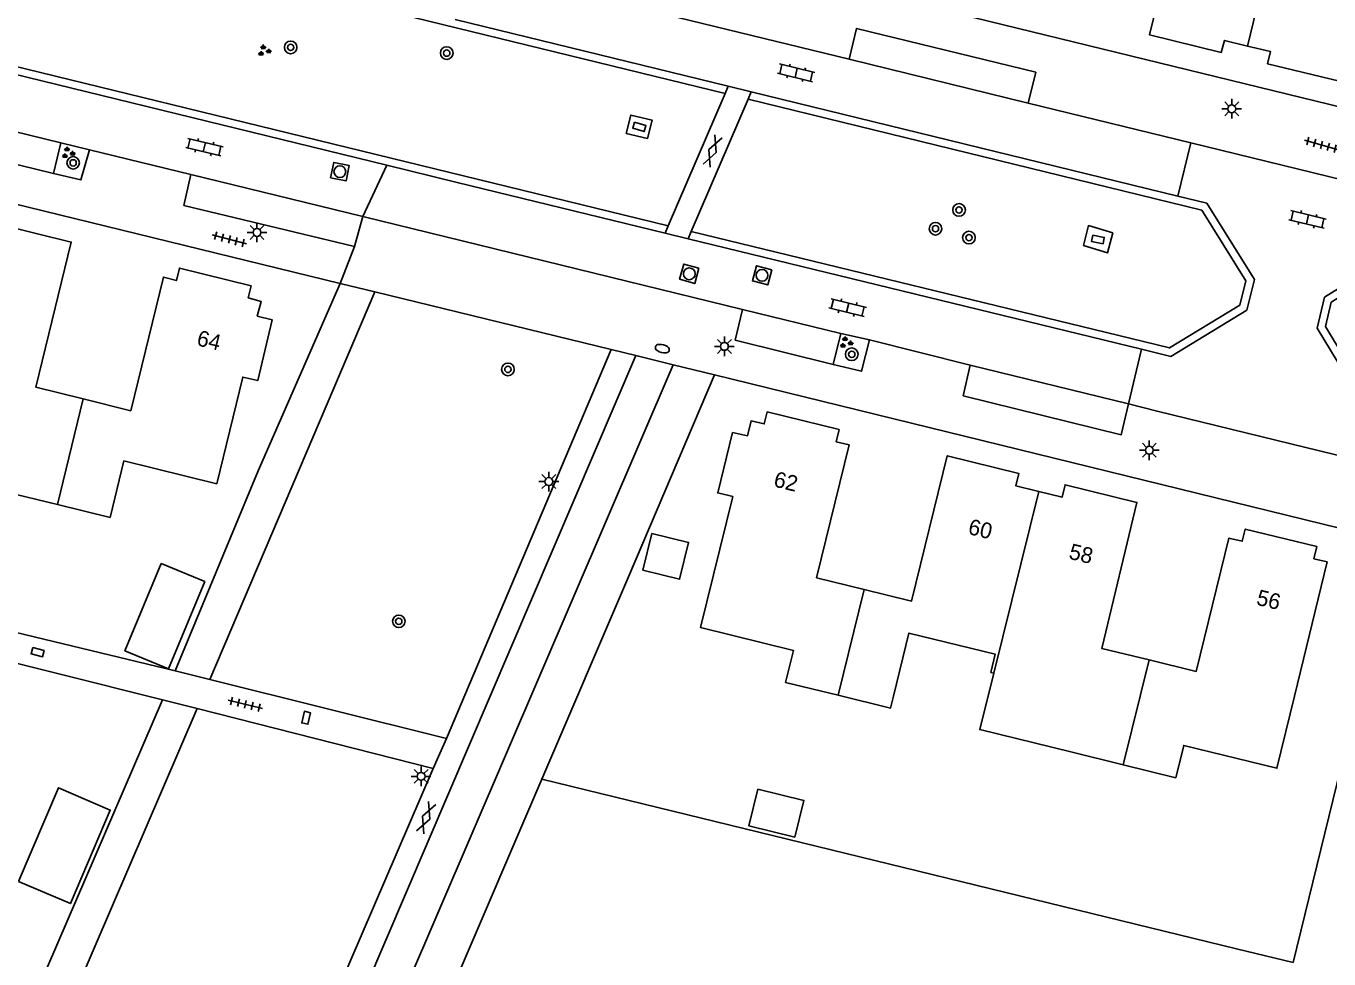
# Model space of a CAD drawing. Extents: x 125000 to 129004, y 397500 to 399008.
# Drawn here: x 126590.3 to 126672.9, y 398483.3 to 398542.5 of the extents above; entities that cross this region are included whole.
import ezdxf

# ---------------------------------------------------------------- set-up
doc = ezdxf.new("R2010")
doc.units = 0
for name, color, linetype in [('gg-afsc-erfafscheiding', 7, 'Continuous'), ('gg-afsc-hekwerk', 7, 'Continuous'), ('gg-anno-huisnummerreeks BGT', 7, 'Continuous'), ('gg-bbg-bijgebouw', 7, 'Continuous'), ('gg-bbg-gedigitaliseerde bebouwing', 7, 'Continuous'), ('gg-bbg-gedigitaliseerde bijgebouw', 7, 'Continuous'), ('gg-bbg-hoofdgebouw', 7, 'Continuous'), ('gg-bbg-luifel en loopbrug', 7, 'Continuous'), ('gg-bbg-tussenscheiding', 7, 'Continuous'), ('gg-knt-verharding', 7, 'Continuous'), ('gg-knt-verharding nz', 7, 'Continuous'), ('gt-grn-groengrens', 7, 'Continuous'), ('gt-grn-weggrens', 7, 'Continuous'), ('gt-symb-boom', 7, 'Continuous'), ('gt-symb-brandkraan', 7, 'Continuous'), ('gt-symb-gesloten verharding', 7, 'Continuous'), ('gt-symb-groenvak', 7, 'Continuous'), ('gt-symb-klinker verharding', 7, 'Continuous'), ('gt-symb-kolk center center', 7, 'Continuous'), ('gt-symb-lichtmast', 7, 'Continuous'), ('gt-symb-rioolschacht', 7, 'Continuous'), ('gt-symb-tegel verharding', 7, 'Continuous')]:
    doc.layers.add(name, color=color, linetype=linetype)

# ---------------------------------------------------------------- blocks, each defined once
blk = doc.blocks.new('gt0-BOOM')
at = {"layer": 'gt-symb-boom'}
for radius in [0.4, 0.2]:
    blk.add_circle((0, 0), radius, dxfattribs=at)
blk = doc.blocks.new('gt0-KOLKCC')
at = {"layer": 'gt-symb-kolk center center'}
blk.add_lwpolyline([(-0.375, 0.2), (0.375, 0.2), (0.375, -0.2), (-0.375, -0.2)], close=True, dxfattribs=at)
blk = doc.blocks.new('gt0-LMAST')
at = {"layer": 'gt-symb-lichtmast'}
for p, q in [((-0.182, 0.173), (-0.447, 0.438)), ((-0.005, 0.246), (-0.005, 0.621)), ((0.172, 0.173), (0.437, 0.438)), ((-0.255, -0.004), (-0.63, -0.004)), ((-0.182, -0.181), (-0.447, -0.446)), ((-0.005, -0.254), (-0.005, -0.629)), ((0.437, -0.446), (0.172, -0.181)), ((0.245, -0.004), (0.62, -0.004))]:
    blk.add_line(p, q, dxfattribs=at)
blk.add_circle((-0.005, -0.004), 0.25, dxfattribs=at)
blk = doc.blocks.new('gt0-KL1')
at = {"layer": 'gt-symb-klinker verharding'}
for p, q in [((-1.15, 0.3), (1.15, 0.3)), ((-1, -0.3), (-1, 0.3)), ((-0.5, 0.3), (-0.5, 0.45)), ((0, -0.3), (0, 0.3)), ((0.5, 0.3), (0.5, 0.45)), ((1, -0.3), (1, 0.3)), ((-1.15, -0.3), (1.15, -0.3)), ((-0.5, -0.45), (-0.5, -0.3)), ((0.5, -0.45), (0.5, -0.3))]:
    blk.add_line(p, q, dxfattribs=at)
blk = doc.blocks.new('gt0-TEG1')
at = {"layer": 'gt-symb-tegel verharding'}
for p, q in [((-1.125, 0), (1.125, 0)), ((-0.9, -0.25), (-0.9, 0.25)), ((-0.45, -0.25), (-0.45, 0.25)), ((0, -0.25), (0, 0.25)), ((0.45, -0.25), (0.45, 0.25)), ((0.9, -0.25), (0.9, 0.25))]:
    blk.add_line(p, q, dxfattribs=at)
blk = doc.blocks.new('gt0-GRVAK')
at = {"layer": 'gt-symb-groenvak'}
for p, q in [((-0.11, 0.189), (-0.228, 0.24)), ((-0.182, 0.153), (0.088, 0.153)), ((-0.091, 0.211), (-0.156, 0.322)), ((-0.047, 0.214), (-0.047, 0.393)), ((-0.004, 0.211), (0.061, 0.322)), ((0.015, 0.189), (0.133, 0.24)), ((0.262, -0.052), (0.197, 0.059)), ((0.305, -0.049), (0.305, 0.13)), ((0.349, -0.052), (0.414, 0.059)), ((-0.245, -0.228), (-0.363, -0.177)), ((-0.318, -0.264), (-0.047, -0.264)), ((-0.226, -0.206), (-0.291, -0.095)), ((-0.183, -0.203), (-0.183, -0.024)), ((-0.139, -0.206), (-0.074, -0.095)), ((-0.12, -0.228), (-0.002, -0.177)), ((0.243, -0.074), (0.125, -0.023)), ((0.17, -0.11), (0.441, -0.11)), ((0.368, -0.074), (0.486, -0.023))]:
    blk.add_line(p, q, dxfattribs=at)
blk = doc.blocks.new('gt0-RS')
at = {"layer": 'gt-symb-rioolschacht'}
blk.add_lwpolyline([(-0.5, -0.5), (0.5, -0.5), (0.5, 0.5), (-0.5, 0.5)], close=True, dxfattribs=at)
blk.add_circle((0, 0), 0.375, dxfattribs=at)
blk = doc.blocks.new('gt0-GESVH1')
at = {"layer": 'gt-symb-gesloten verharding'}
for p, q in [((-0.992, -0.261), (0.008, 0.239)), ((0.008, -0.261), (-0.992, 0.239)), ((0.008, 0.239), (1.008, -0.261)), ((1.008, 0.239), (0.008, -0.261))]:
    blk.add_line(p, q, dxfattribs=at)
blk = doc.blocks.new('gt0-BR')
at = {"layer": 'gt-symb-brandkraan'}
for centre, radius, start, end in [((-0.244, 0), 0.206, 107.56694, 252.43307), ((0.599, -2.664), 3, 106.89205, 107.56694), ((0, -0.691), 0.938, 73.10799, 106.89205), ((-0.599, -2.664), 3, 72.43309, 73.10799), ((0.244, 0), 0.206, 287.56695, 72.43309), ((0.599, 2.664), 3, 252.43307, 253.10797), ((0, 0.691), 0.938, 253.10797, 286.89206), ((-0.599, 2.664), 3, 286.89206, 287.56695)]:
    blk.add_arc(centre, radius, start, end, dxfattribs=at)

msp = doc.modelspace()

# ---------------------------------------------------------------- linework, layer by layer
at = {"layer": 'gg-afsc-erfafscheiding'}
for p, q in [((126610.179, 398526.182), (126604.976, 398514.281)), ((126633.928, 398520.379), (126628.469, 398507.57)), ((126586.103, 398504.899), (126599.714, 398501.597))]:
    msp.add_line(p, q, dxfattribs=at)
msp.add_lwpolyline([(126586.103, 398504.899), (126585.666, 398503.083), (126598.91, 398499.769)], dxfattribs=at)
at = {"layer": 'gg-afsc-hekwerk'}
for p, q in [((126604.976, 398514.281), (126599.714, 398501.597)), ((126628.469, 398507.57), (126622.968, 398494.734)), ((126598.91, 398499.769), (126588.248, 398474.98)), ((126674.142, 398497.519), (126670.846, 398484.045)), ((126622.968, 398494.734), (126611.992, 398469.132)), ((126667.017, 398483.966), (126622.968, 398494.734)), ((126667.017, 398483.966), (126670.615, 398483.1)), ((126670.846, 398484.045), (126670.615, 398483.1))]:
    msp.add_line(p, q, dxfattribs=at)
at = {"layer": 'gg-bbg-bijgebouw'}
msp.add_lwpolyline([(126589.786, 398488.238), (126593.078, 398486.837), (126595.603, 398492.772), (126592.319, 398494.191), (126589.786, 398488.238)], dxfattribs=at)
at = {"layer": 'gg-bbg-gedigitaliseerde bebouwing'}
for p, q in [((126651.441, 398501.495), (126651.622, 398501.45)), ((126659.838, 398495.638), (126656.507, 398496.455)), ((126663.169, 398494.82), (126659.838, 398495.638))]:
    msp.add_line(p, q, dxfattribs=at)
msp.add_lwpolyline([(126651.622, 398501.45), (126650.742, 398497.872), (126656.507, 398496.455)], dxfattribs=at)
at = {"layer": 'gg-bbg-gedigitaliseerde bijgebouw'}
for points in [[(126629.948, 398510.32), (126629.375, 398507.989), (126631.706, 398507.416), (126632.279, 398509.747), (126629.948, 398510.32)], [(126639.013, 398491.047), (126639.586, 398493.378), (126636.672, 398494.094), (126636.099, 398491.763), (126639.013, 398491.047)]]:
    msp.add_lwpolyline(points, dxfattribs=at)
at = {"layer": 'gg-bbg-hoofdgebouw'}
for points in [[(126660.736, 398551.932), (126663.756, 398551.197), (126661.503, 398541.941), (126666.053, 398540.834), (126666.251, 398541.6), (126667.717, 398541.242)], [(126667.717, 398541.242), (126669.182, 398540.884), (126668.993, 398540.106), (126673.54, 398539.002), (126675.802, 398548.2), (126678.808, 398547.467)], [(126593.895, 398518.851), (126590.882, 398519.602), (126593.13, 398528.804), (126588.586, 398529.922), (126588.395, 398529.145), (126586.929, 398529.505)], [(126592.265, 398512.149), (126595.589, 398511.335), (126596.466, 398514.919), (126602.352, 398513.474), (126604.006, 398520.238), (126604.96, 398520.014), (126605.867, 398523.874), (126604.926, 398524.097), (126605.181, 398525.043), (126604.35, 398525.267), (126604.539, 398526.034), (126599.992, 398527.157), (126599.798, 398526.36), (126598.975, 398526.587), (126596.907, 398518.1), (126593.895, 398518.851)], [(126643.408, 398506.77), (126640.397, 398507.507), (126642.459, 398515.933), (126641.625, 398516.137), (126641.815, 398516.913), (126637.263, 398518.027), (126637.074, 398517.267), (126636.235, 398517.458), (126636.02, 398516.516), (126635.069, 398516.719), (126634.127, 398512.892), (126635.079, 398512.658), (126633.036, 398504.347), (126638.924, 398502.903), (126638.429, 398500.872), (126641.756, 398500.056)], [(126583.732, 398516.373), (126589.434, 398514.982), (126588.941, 398512.962), (126592.265, 398512.149)], [(126654.486, 398512.983), (126653.016, 398513.348), (126653.208, 398514.124), (126648.673, 398515.244), (126646.418, 398506.033), (126643.408, 398506.77)], [(126661.471, 398502.295), (126658.478, 398503.025), (126660.707, 398512.29), (126656.148, 398513.404), (126655.956, 398512.618), (126654.486, 398512.983)], [(126670.694, 398500), (126672.766, 398508.514), (126671.93, 398508.717), (126672.112, 398509.493), (126667.577, 398510.599), (126667.387, 398509.822), (126666.54, 398510.028), (126664.463, 398501.565), (126661.471, 398502.295)], [(126645.27, 398500), (126646.251, 398503.999), (126651.725, 398502.656), (126651.441, 398501.495)], [(126641.756, 398500.056), (126645.083, 398499.239), (126645.27, 398500)], [(126670.694, 398500), (126669.579, 398495.421), (126663.672, 398496.87), (126663.169, 398494.82)]]:
    msp.add_lwpolyline(points, dxfattribs=at)
at = {"layer": 'gg-bbg-luifel en loopbrug'}
msp.add_lwpolyline([(126598.83, 398508.415), (126601.601, 398507.265), (126599.301, 398501.723), (126596.53, 398502.873), (126598.83, 398508.415)], dxfattribs=at)
at = {"layer": 'gg-bbg-tussenscheiding'}
for p, q in [((126667.717, 398541.242), (126670.395, 398552.208)), ((126592.265, 398512.149), (126593.895, 398518.851)), ((126654.486, 398512.983), (126651.622, 398501.45)), ((126643.408, 398506.77), (126641.756, 398500.056)), ((126661.471, 398502.295), (126659.838, 398495.638))]:
    msp.add_line(p, q, dxfattribs=at)
at = {"layer": 'gg-knt-verharding'}
for p, q in [((126529.659, 398554.085), (126613.146, 398533.675)), ((126529.779, 398554.57), (126630.979, 398529.83)), ((126610.179, 398526.182), (126505.577, 398551.748)), ((126634.586, 398538.236), (126600.949, 398546.46)), ((126618.98, 398546.135), (126642.453, 398540.406)), ((126735.276, 398522.283), (126644.153, 398544.572)), ((126634.785, 398538.701), (126617.481, 398542.933)), ((126634.586, 398538.236), (126630.979, 398529.83)), ((126634.785, 398538.701), (126634.586, 398538.236)), ((126636.25, 398538.343), (126634.785, 398538.701)), ((126636.25, 398538.343), (126636.05, 398537.877)), ((126663.309, 398531.726), (126636.25, 398538.343)), ((126636.05, 398537.877), (126632.448, 398529.48)), ((126664.826, 398530.831), (126636.05, 398537.877)), ((126653.819, 398537.625), (126664.129, 398535.102)), ((126592.464, 398535.099), (126592.002, 398533.151)), ((126594.291, 398534.665), (126592.464, 398535.099)), ((126663.309, 398531.726), (126664.129, 398535.102)), ((126680.012, 398531.215), (126664.129, 398535.102)), ((126600.706, 398533.095), (126594.291, 398534.665)), ((126613.146, 398533.675), (126617.612, 398532.583)), ((126630.782, 398529.372), (126617.612, 398532.583)), ((126665.144, 398531.267), (126663.309, 398531.726)), ((126611.096, 398528.527), (126611.622, 398530.419)), ((126611.622, 398530.419), (126635.692, 398524.519)), ((126630.979, 398529.83), (126630.782, 398529.372)), ((126632.248, 398529.014), (126630.782, 398529.372)), ((126632.448, 398529.48), (126632.248, 398529.014)), ((126660.994, 398522.006), (126632.248, 398529.014)), ((126661.112, 398522.492), (126632.448, 398529.48)), ((126610.179, 398526.182), (126612.388, 398525.642)), ((126612.388, 398525.642), (126627.37, 398521.981)), ((126641.928, 398523.005), (126641.453, 398521.029)), ((126641.928, 398523.005), (126643.745, 398522.596)), ((126650.125, 398520.994), (126643.745, 398522.596)), ((126628.938, 398521.598), (126607.03, 398470.354)), ((126616.932, 398497.316), (126627.37, 398521.981)), ((126627.37, 398521.981), (126628.938, 398521.598)), ((126628.938, 398521.598), (126631.306, 398521.02)), ((126660.994, 398522.006), (126660.163, 398518.541)), ((126631.306, 398521.02), (126633.928, 398520.379)), ((126677.193, 398509.765), (126633.928, 398520.379)), ((126601.919, 398501.049), (126599.714, 398501.597)), ((126616.932, 398497.316), (126601.919, 398501.049)), ((126598.91, 398499.769), (126601.112, 398499.211)), ((126601.112, 398499.211), (126616.089, 398495.414)), ((126616.089, 398495.414), (126616.932, 398497.316)), ((126605.449, 398470.744), (126616.089, 398495.414))]:
    msp.add_line(p, q, dxfattribs=at)
for points in [[(126642.453, 398540.406), (126642.913, 398542.347), (126654.29, 398539.581), (126653.819, 398537.625)], [(126592.002, 398533.151), (126582.323, 398535.518), (126582.725, 398537.473)], [(126628.324, 398535.695), (126628.612, 398536.856), (126629.959, 398536.542), (126629.67, 398535.38), (126628.324, 398535.695)], [(126592.002, 398533.151), (126593.748, 398532.748), (126594.291, 398534.665)], [(126600.706, 398533.095), (126600.274, 398531.133), (126611.096, 398528.527)], [(126665.144, 398531.267), (126668.15, 398526.422), (126667.665, 398524.484), (126662.848, 398521.554), (126660.994, 398522.006)], [(126664.826, 398530.831), (126667.614, 398526.338), (126667.23, 398524.805), (126662.765, 398522.089), (126661.112, 398522.492)], [(126657.315, 398528.586), (126657.639, 398529.849), (126659.169, 398529.381), (126658.844, 398528.119), (126657.315, 398528.586)], [(126677.376, 398528.263), (126672.589, 398525.301), (126672.138, 398523.352), (126675.036, 398518.559), (126676.865, 398518.116)], [(126677.462, 398527.728), (126673.029, 398524.985), (126672.671, 398523.437), (126675.356, 398518.996), (126676.983, 398518.602)], [(126641.453, 398521.029), (126635.231, 398522.577), (126635.692, 398524.519)], [(126643.745, 398522.596), (126643.24, 398520.605), (126641.453, 398521.029)], [(126660.163, 398518.541), (126659.714, 398516.58), (126649.687, 398519.059), (126650.125, 398520.994)], [(126676.023, 398514.67), (126674.191, 398515.094), (126661.98, 398518.072), (126660.163, 398518.541)]]:
    msp.add_lwpolyline(points, dxfattribs=at)
at = {"layer": 'gg-knt-verharding nz'}
for p, q in [((126642.453, 398540.406), (126653.819, 398537.625)), ((126582.725, 398537.473), (126592.464, 398535.099)), ((126600.706, 398533.095), (126611.622, 398530.419)), ((126635.692, 398524.519), (126641.928, 398523.005)), ((126650.125, 398520.994), (126660.163, 398518.541))]:
    msp.add_line(p, q, dxfattribs=at)
at = {"layer": 'gt-grn-groengrens'}
for p, q in [((126612.388, 398525.642), (126601.919, 398501.049)), ((126609.323, 398469.789), (126631.306, 398521.02)), ((126590.456, 398474.436), (126601.112, 398499.211))]:
    msp.add_line(p, q, dxfattribs=at)
at = {"layer": 'gt-grn-weggrens'}
for p, q in [((126613.146, 398533.675), (126611.622, 398530.419)), ((126611.096, 398528.527), (126610.179, 398526.182))]:
    msp.add_line(p, q, dxfattribs=at)

# ---------------------------------------------------------------- block references
at = {"layer": 'gt-symb-boom'}
for p in [(126607.043, 398541.152), (126616.942, 398540.791), (126593.253, 398533.829), (126649.427, 398530.843), (126647.932, 398529.652), (126650.055, 398529.089), (126642.624, 398521.687), (126620.819, 398520.724), (126613.902, 398504.745)]:
    msp.add_blockref('gt0-BOOM', p, dxfattribs=at)
at = {"layer": 'gt-symb-brandkraan', "rotation": -15.00891367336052}
msp.add_blockref('gt0-BR', (126630.612, 398522.044), dxfattribs=at)
at = {"layer": 'gt-symb-gesloten verharding'}
for p, rotation in [((126633.81, 398534.583), -111.95028459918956), ((126615.653, 398492.289), -112.02484593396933)]:
    msp.add_blockref('gt0-GESVH1', p, dxfattribs=dict(at, rotation=rotation))
at = {"layer": 'gt-symb-groenvak'}
for p in [(126605.353, 398540.936), (126592.914, 398534.454), (126642.245, 398522.422)]:
    msp.add_blockref('gt0-GRVAK', p, dxfattribs=at)
at = {"layer": 'gt-symb-klinker verharding'}
for p, rotation in [((126639.097, 398539.542), 166.35276166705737), ((126601.575, 398534.827), 166.70041567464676), ((126671.521, 398530.242), 166.35276166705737), ((126642.36, 398524.641), -13.702889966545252)]:
    msp.add_blockref('gt0-KL1', p, dxfattribs=dict(at, rotation=rotation))
at = {"layer": 'gt-symb-kolk center center'}
for p, rotation in [((126629.152, 398536.114), -16.13420459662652), ((126658.227, 398528.972), -11.298700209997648), ((126591, 398502.789), -14.536509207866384), ((126608.027, 398498.624), -103.00750479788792)]:
    msp.add_blockref('gt0-KOLKCC', p, dxfattribs=dict(at, rotation=rotation))
at = {"layer": 'gt-symb-lichtmast'}
for p in [(126666.722, 398537.262), (126604.914, 398529.418), (126634.551, 398522.19), (126661.495, 398515.6), (126623.419, 398513.615), (126615.321, 398494.914)]:
    msp.add_blockref('gt0-LMAST', p, dxfattribs=at)
at = {"layer": 'gt-symb-rioolschacht'}
for p, rotation in [((126610.164, 398533.271), -11.422321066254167), ((126632.319, 398526.79), 164.62927456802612), ((126636.936, 398526.695), 165.33812983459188)]:
    msp.add_blockref('gt0-RS', p, dxfattribs=dict(at, rotation=rotation))
at = {"layer": 'gt-symb-tegel verharding'}
for p, rotation in [((126672.409, 398534.969), 164.28274755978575), ((126603.158, 398528.974), 165.10181274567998), ((126604.168, 398499.476), 166.06098564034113)]:
    msp.add_blockref('gt0-TEG1', p, dxfattribs=dict(at, rotation=rotation))

# ---------------------------------------------------------------- texts
at = {"layer": 'gg-anno-huisnummerreeks BGT'}
for s, rotation, p in [('64', 346.1, (126601.03, 398522.267)), ('62', 346.2, (126637.612, 398513.309)), ('60', 346.1, (126649.94, 398510.297)), ('58', 346.3, (126656.332, 398508.726)), ('56', 346.3, (126668.224, 398505.809))]:
    msp.add_text(s, height=1, rotation=rotation, dxfattribs=at).set_placement(p)

doc.saveas('drawing.dxf')
